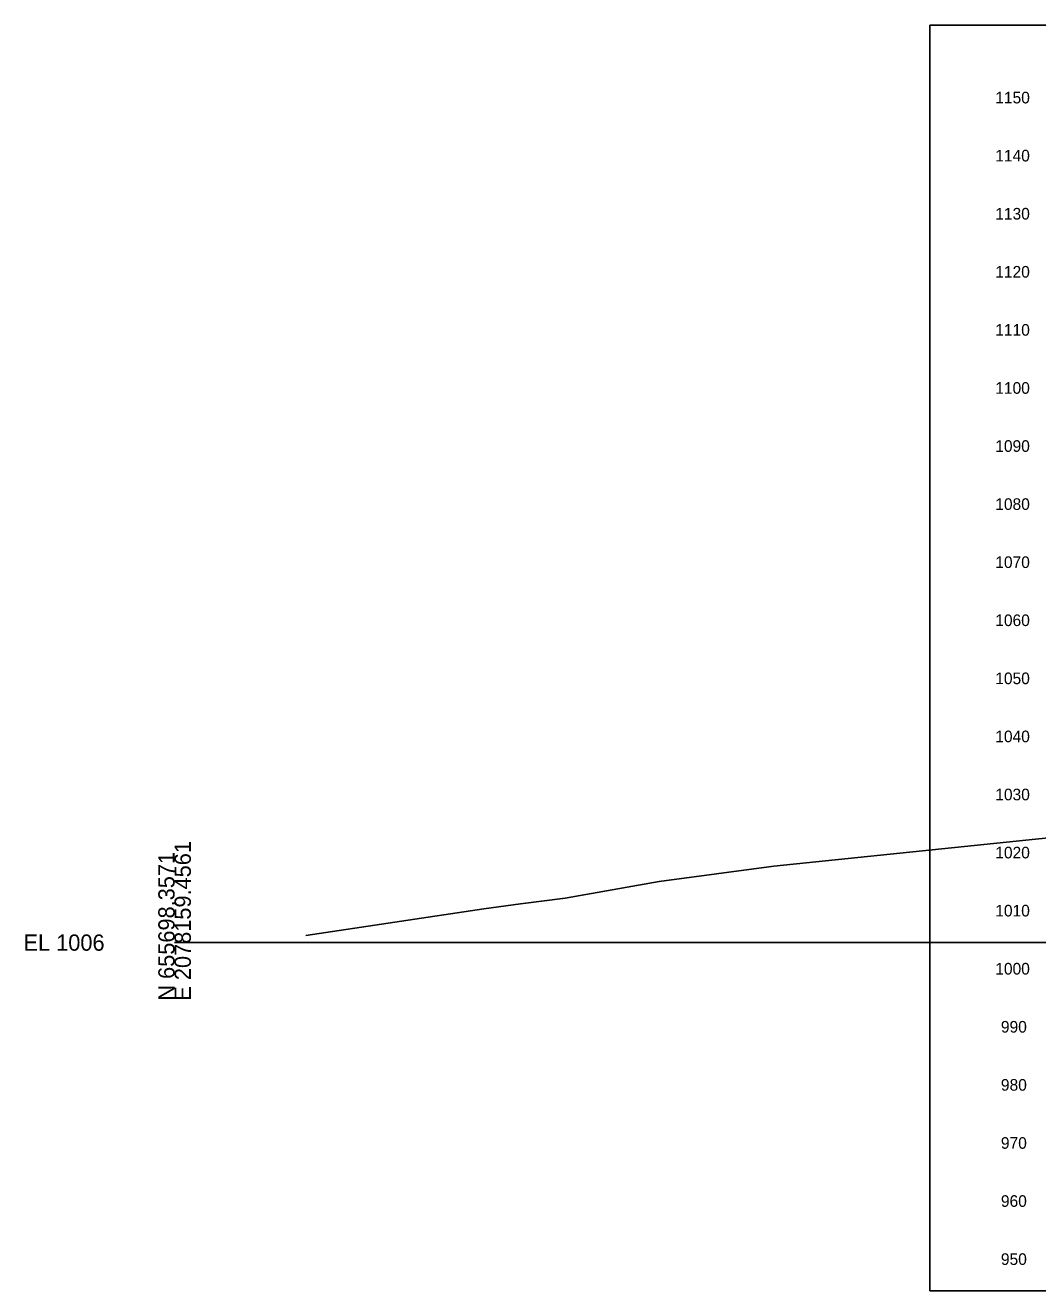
# Model space of a CAD drawing. Extents: x 5868 to 6683, y 2883 to 19120.
# Drawn here: x 5868.1 to 6042.3, y 7385.1 to 7603 of the extents above; entities that cross this region are included whole.
import ezdxf

# ---------------------------------------------------------------- set-up
doc = ezdxf.new("R2010")
doc.units = 0
for name, color, linetype in [('DESIGN - SHEET - Corner Text', 7, 'Continuous'), ('DESIGN - SHEET - Light Grid', 7, 'Continuous'), ('DESIGN - SHEET - Plot Shape', 7, 'Continuous'), ('SURVEY - GROUND - Top of Ground', 7, 'Continuous')]:
    doc.layers.add(name, color=color, linetype=linetype)

msp = doc.modelspace()

# ---------------------------------------------------------------- linework, layer by layer
at = {"layer": 'DESIGN - SHEET - Light Grid'}
msp.add_line((5893.78, 7445.07), (6193.78, 7445.07), dxfattribs=at)
at = {"layer": 'DESIGN - SHEET - Plot Shape'}
msp.add_lwpolyline([(6023.78, 7603.01), (6363.78, 7603.01), (6363.78, 7385.13), (6023.78, 7385.13)], close=True, dxfattribs=at)
at = {"layer": 'SURVEY - GROUND - Top of Ground'}
msp.add_lwpolyline([(5916.35, 7446.3), (5947.03, 7450.88), (5953.33, 7451.73), (5960.99, 7452.71), (5977.2, 7455.57), (5996.91, 7458.24), (6065.9, 7465.35)], dxfattribs=at)

# ---------------------------------------------------------------- texts
at = {"layer": 'DESIGN - SHEET - Corner Text'}
for s, p in [('1150', (6035.03, 7589.57)), ('1140', (6035.03, 7579.57)), ('1130', (6035.03, 7569.57)), ('1120', (6035.03, 7559.57)), ('1110', (6035.03, 7549.57)), ('1100', (6035.03, 7539.57)), ('1090', (6035.03, 7529.57)), ('1080', (6035.03, 7519.57)), ('1070', (6035.03, 7509.57)), ('1060', (6035.03, 7499.57)), ('1050', (6035.03, 7489.57)), ('1040', (6035.03, 7479.57)), ('1030', (6035.03, 7469.57)), ('1020', (6035.03, 7459.57)), ('1010', (6035.03, 7449.57)), ('1000', (6035.03, 7439.57)), ('990', (6036, 7429.57)), ('980', (6036, 7419.57)), ('970', (6036, 7409.57)), ('960', (6036, 7399.57)), ('950', (6036, 7389.57))]:
    msp.add_text(s, height=2, dxfattribs=at).set_placement(p)
at = {"layer": 'DESIGN - SHEET - Light Grid'}
for s, p in [('N 655698.3571', (5893.78, 7435.07)), ('E 2078159.4561', (5896.58, 7435.07))]:
    msp.add_text(s, height=2.8, rotation=90, dxfattribs=at).set_placement(p)
msp.add_text('EL 1006', height=2.8, dxfattribs=at).set_placement((5867.78, 7443.67))

doc.saveas('drawing.dxf')
